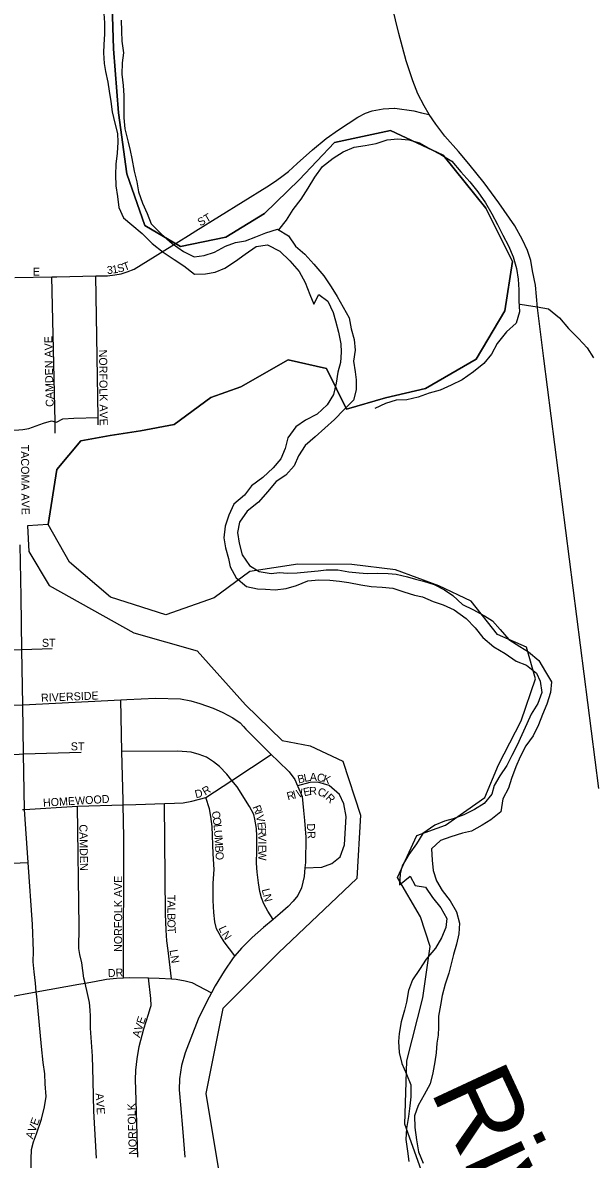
# Model space of a CAD drawing. Extents: x 1857828 to 2277390, y 930619 to 1324581.
# Drawn here: x 2075424 to 2078983, y 1248865 to 1255964 of the extents above; entities that cross this region are included whole.
import ezdxf

# ---------------------------------------------------------------- set-up
doc = ezdxf.new("R2010")
doc.units = 0
for name, color, linetype in [('GM_X_City_Street', 7, 'Continuous'), ('GM_X_City_Street_Text', 7, 'Continuous'), ('GM_X_Corporation', 7, 'Continuous'), ('GM_X_Major_River', 7, 'Continuous'), ('GM_X_Major_River_Text', 7, 'Continuous'), ('GM_X_Minor_River', 7, 'Continuous')]:
    doc.layers.add(name, color=color, linetype=linetype)

msp = doc.modelspace()

# ---------------------------------------------------------------- linework, layer by layer
at = {"layer": 'GM_X_City_Street'}
for points in [[(2079023.5, 1251179.9), (2078679.5, 1253866.9), (2078639.8, 1254184), (2078629.1, 1254324.5), (2078608.6, 1254414.7), (2078598.3, 1254479), (2078577.9, 1254541.1), (2078547.4, 1254607.2), (2078498.8, 1254695.4), (2078399.6, 1254839.5), (2078306.6, 1254963.5), (2078211.6, 1255083.5), (2078147, 1255159.5), (2078062.1, 1255255.5), (2078005.5, 1255331.5), (2077963, 1255391.6), (2077932.6, 1255445.6), (2077894.1, 1255519.7), (2077861.6, 1255601.9), (2077820.8, 1255726.2), (2077773.8, 1255896.6), (2077614.1, 1256558)], [(2076506.6, 1254663.7), (2076506.9, 1254663.9), (2076950.2, 1254939.7), (2076998.1, 1254970.3), (2077034, 1254996.8), (2077085.8, 1255035.4), (2077139.5, 1255084.1), (2077235, 1255171.3), (2077320.6, 1255240.4), (2077396.4, 1255295.3), (2077518, 1255374.8), (2077566, 1255399.3), (2077608, 1255413.8), (2077676.1, 1255426.5), (2077747.8, 1255429.8)], [(2077747.8, 1255429.8), (2077750.2, 1255429.9), (2077868.9, 1255414.4), (2077915.6, 1255402.2), (2077963, 1255391.6)], [(2075376, 1254372.1), (2075606.9, 1254376.2), (2075637, 1254376.8), (2075882.1, 1254382.9), (2075909.9, 1254383.5), (2075954.1, 1254384), (2076000.2, 1254388.5), (2076040.3, 1254394.9), (2076076.3, 1254407.3), (2076120.3, 1254425.8), (2076399.6, 1254597.2), (2076460.2, 1254634.8)], [(2076460.2, 1254634.8), (2076460.3, 1254634.9), (2076506.6, 1254663.7)], [(2075628, 1253399.8), (2075626.5, 1253472.1), (2075606.9, 1254376.2)], [(2075895.4, 1253452), (2075894.7, 1253498.1), (2075882.1, 1254382.9)], [(2075339.9, 1253418.8), (2075369.2, 1253419.7), (2075400.7, 1253421.7), (2075425.5, 1253423.3), (2075461.6, 1253429.1), (2075554.2, 1253462.5), (2075604.5, 1253478.1), (2075626.5, 1253472.1), (2075634.6, 1253469.9), (2075674.9, 1253489.7), (2075743.1, 1253493.2), (2075894.7, 1253498.1)], [(2075423.9, 1251050), (2075435.1, 1251050.4), (2075429.7, 1251396.9), (2075424.9, 1251702.5), (2075419.4, 1252046.5), (2075414.2, 1252379), (2075409, 1252703.5)], [(2075608.4, 1252052.4), (2075419.4, 1252046.5), (2074823.4, 1252028), (2074765.1, 1252024.4), (2074720.9, 1252016.7), (2074676.6, 1251999), (2074644.4, 1251985.2), (2074596, 1251955.4), (2074555.6, 1251921.6), (2074468.8, 1251842.1), (2074356.4, 1251726.4)], [(2074517.4, 1251350.4), (2074628.7, 1251460.9), (2074750, 1251581.3), (2074796.4, 1251619.1), (2074842.8, 1251648.8), (2074895.1, 1251672.5), (2074947.4, 1251688.2), (2074997.6, 1251691.9), (2075424.9, 1251702.5)], [(2075424.9, 1251702.5), (2076037.1, 1251734.3), (2076073.9, 1251736.2), (2076254.6, 1251744.9), (2076409.2, 1251741.8), (2076475.3, 1251727.3), (2076531.4, 1251710.8), (2076613.5, 1251682.2), (2076675.6, 1251655.6), (2076737.6, 1251623.1), (2076783.5, 1251590.7), (2076802.9, 1251567.9), (2076818.7, 1251552.1), (2076885.2, 1251483.7), (2076954.9, 1251413), (2076976.4, 1251392.5), (2077020.7, 1251350.4), (2077088.5, 1251285.7), (2077124.3, 1251237.3), (2077141.8, 1251198.1), (2077144, 1251193.1), (2077169.7, 1251130.7), (2077178.5, 1251042.3)], [(2076053.7, 1249998.1), (2076055.8, 1250874.1), (2076051.9, 1251077.8), (2076051.4, 1251106.7), (2076044.4, 1251411.3), (2076037.1, 1251734.3)], [(2074851.4, 1251244.1), (2074912.6, 1251305.5), (2074949, 1251341.3), (2074991.3, 1251369.1), (2075049.7, 1251388.7), (2075403, 1251396.2), (2075429.7, 1251396.9), (2075790.5, 1251407.4)], [(2075435.1, 1251050.4), (2075766, 1251069.8), (2076051.9, 1251077.8), (2076131.5, 1251080.1), (2076309.8, 1251086.2), (2076372.5, 1251088.3), (2076426.7, 1251092), (2076480.9, 1251101.6), (2076569.3, 1251125.2), (2076731.3, 1251231.7), (2076976.4, 1251392.5)], [(2076988.6, 1250362.9), (2076955.8, 1250414.4), (2076930.1, 1250460.7), (2076916.3, 1250496.9), (2076906.5, 1250537.1), (2076896.9, 1250591.3), (2076889.3, 1250657.5), (2076885.7, 1250713.7), (2076886.3, 1250793.9), (2076886.9, 1250882.1), (2076885.2, 1250930.2), (2076875.6, 1250988.5), (2076867.8, 1251018.6), (2076842, 1251068.9), (2076764.6, 1251191.8), (2076731.3, 1251231.7), (2076698.9, 1251270.5), (2076653.1, 1251318.9), (2076617.2, 1251347.3), (2076573.2, 1251375.6), (2076527.2, 1251394.1), (2076477.1, 1251408.4), (2076392.8, 1251413), (2076044.4, 1251411.3)], [(2077187.7, 1250685.9), (2077293, 1250688.7), (2077355.4, 1250712.3), (2077407.9, 1250754), (2077434.5, 1250828), (2077445.8, 1251006.4), (2077430.3, 1251084.7), (2077402.6, 1251143.1), (2077338.8, 1251199.7), (2077268.7, 1251220.2), (2077218.5, 1251218.6), (2077141.8, 1251198.1)], [(2075885, 1248872.2), (2075868.9, 1249165.1), (2075864.3, 1249353.5), (2075859.4, 1249508), (2075848.6, 1249684.5), (2075847.1, 1249758.7), (2075845.4, 1249796.8), (2075841.6, 1249843), (2075830, 1249899.2), (2075814.1, 1249964.8), (2075806.6, 1249995.6), (2075793.3, 1250092), (2075781.6, 1250144.2), (2075775.8, 1250180.3), (2075776.8, 1250316.7), (2075766, 1251069.8)], [(2076354.5, 1249991.2), (2076333.8, 1250168.2), (2076324.2, 1250228.5), (2076320.7, 1250296.7), (2076317.3, 1250397), (2076309.8, 1251086.2)], [(2076749.3, 1250135), (2076683.4, 1250221.9), (2076659.6, 1250260.1), (2076635.9, 1250304.4), (2076624.1, 1250348.6), (2076618.5, 1250406.8), (2076615, 1250481), (2076613.8, 1250589.3), (2076620.5, 1250675.5), (2076615.1, 1250771.8), (2076608.3, 1250942.3), (2076600.7, 1251006.5), (2076591, 1251054.7), (2076569.3, 1251125.2)], [(2075510, 1249896.2), (2075508.7, 1249909.5), (2075503.3, 1249963.7), (2075495.8, 1250036), (2075490.2, 1250098.2), (2075492.6, 1250164.3), (2075485.8, 1250330.8), (2075458.5, 1250718), (2075435.1, 1251050.4)], [(2077178.5, 1251042.3), (2077184.7, 1250980.2), (2077194, 1250875.9), (2077190.8, 1250717.5), (2077187.7, 1250685.9), (2077182.2, 1250631.3), (2077165.6, 1250559.2), (2077143.2, 1250513.3), (2077114.9, 1250477.4), (2077082.5, 1250443.6), (2077032, 1250399.8), (2076988.6, 1250362.9), (2076929, 1250312.3), (2076858.3, 1250250.7), (2076791.6, 1250183), (2076749.3, 1250135), (2076739, 1250123.2), (2076682.2, 1250039.4), (2076627.3, 1249947.6), (2076604.2, 1249904.8), (2076574.4, 1249849.7), (2076521.4, 1249739.8), (2076439.6, 1249529.9), (2076417, 1249449.8), (2076404.4, 1249367.7), (2076401.9, 1249297.5), (2076409.2, 1249205.2), (2076424.1, 1249034.7), (2076437, 1248878.2)], [(2075154.6, 1250705), (2075458.5, 1250718)], [(2074417.6, 1249728.9), (2074570.3, 1249749.9), (2074597.3, 1249754.4), (2074698.5, 1249771.2), (2074709, 1249773), (2074971.2, 1249816.9), (2075235.9, 1249861.3), (2075328, 1249876.8), (2075508.7, 1249909.5), (2075774.2, 1249957.7), (2075814.1, 1249964.8), (2075872.7, 1249975.1), (2075947.1, 1249988.6), (2076009.4, 1249996.2), (2076053.7, 1249998.1), (2076089.7, 1249999.6), (2076206.1, 1249998.7), (2076210.3, 1249998.6), (2076276.4, 1249996.2), (2076354.5, 1249991.2), (2076382.7, 1249989.4), (2076438.8, 1249979), (2076480.9, 1249968.7), (2076604.2, 1249904.8)], [(2076143.9, 1248878.3), (2076130.9, 1249299.5), (2076129.3, 1249361.7), (2076131.7, 1249421.8), (2076140.3, 1249491.9), (2076152.9, 1249570), (2076181.8, 1249680.1), (2076210.5, 1249770.1), (2076220.8, 1249806.1), (2076226.9, 1249824.1), (2076225.2, 1249868.3), (2076210.3, 1249998.6)], [(2075479.7, 1248755), (2075477.7, 1248850.7), (2075477.4, 1248865.1), (2075479.8, 1248925.2), (2075492.2, 1248973.3), (2075510.6, 1249023.3), (2075541.4, 1249115.3), (2075560, 1249191.3), (2075570.5, 1249257.4), (2075565, 1249335.7), (2075561.5, 1249397.9), (2075552, 1249468.1), (2075542.6, 1249568.4), (2075511.6, 1249880.5), (2075510, 1249896.2)]]:
    msp.add_lwpolyline(points, dxfattribs=at)
at = {"layer": 'GM_X_Corporation'}
for points in [[(2075983.5, 1256072.4), (2075991.5, 1255802.3), (2076022.7, 1255402.3), (2076074, 1255020.5), (2076187.2, 1254697.2), (2076409.8, 1254566.7), (2076693.4, 1254624.7), (2076934.1, 1254772.5), (2077152.1, 1254982.2), (2077372, 1255215.8), (2077722, 1255290.3), (2078051.5, 1255136.6), (2078318, 1254806.3), (2078483.6, 1254473.3), (2078437.6, 1254164.9), (2078256.5, 1253863.4), (2077941.6, 1253679.1), (2077690.2, 1253621.3), (2077447, 1253549.5), (2077322.2, 1253804.8), (2077082, 1253859.1), (2076787.1, 1253690.9), (2076600.2, 1253623.6), (2076369.8, 1253453.8), (2076160.6, 1253414.3), (2075971.4, 1253385), (2075788.3, 1253351.7), (2075636.6, 1253172.5), (2075582.8, 1252829.9), (2075455.2, 1252821.5), (2075462, 1252660.2), (2075589.7, 1252448.9), (2076118.1, 1252153.4), (2076514.2, 1252039.7), (2076817, 1251702.4), (2077044.9, 1251480.7), (2077220.1, 1251448.1), (2077424.5, 1251351.1), (2077533.8, 1251014.4), (2077512.5, 1250618.3), (2077021.8, 1250154.6), (2076674, 1249806.2), (2076568.4, 1249275.1), (2076646.4, 1248811.3)], [(2077955.1, 1248682.7), (2077811, 1249083.9), (2077824.1, 1249480.1), (2077923.9, 1249873), (2077969.9, 1250193.5), (2077910.1, 1250379.2), (2077765.2, 1250624.3), (2077886.1, 1250887.3), (2078066.9, 1250952.6), (2078311.4, 1251124.4), (2078396.5, 1251329.1), (2078539.5, 1251604.3), (2078628.2, 1251865), (2078572.3, 1252062.7), (2078390.4, 1252143.5), (2078225.6, 1252350.4), (2078023.4, 1252447.1), (2077752.7, 1252547.2), (2077480.5, 1252579.3), (2077144, 1252582.9), (2076844.2, 1252536.7), (2076619.8, 1252371), (2076318.3, 1252264.8), (2075973, 1252376.4), (2075717.5, 1252594.7), (2075582.8, 1252829.9), (2075636.6, 1253172.5), (2075788.3, 1253351.7), (2075971.4, 1253385), (2076160.6, 1253414.3), (2076369.8, 1253453.8), (2076600.2, 1253623.6), (2076787.1, 1253690.9), (2077082, 1253859.1), (2077322.2, 1253804.8), (2077447, 1253549.5), (2077690.2, 1253621.3), (2077941.6, 1253679.1), (2078256.5, 1253863.4), (2078437.6, 1254164.9), (2078483.6, 1254473.3), (2078318, 1254806.3), (2078051.5, 1255136.6), (2077722, 1255290.3), (2077372, 1255215.8), (2077152.1, 1254982.2), (2076934.1, 1254772.5), (2076693.4, 1254624.7), (2076409.8, 1254566.7), (2076187.2, 1254697.2), (2076074, 1255020.5), (2076022.7, 1255402.3), (2075991.5, 1255802.3), (2075983.5, 1256072.4)]]:
    msp.add_lwpolyline(points, dxfattribs=at)
at = {"layer": 'GM_X_Major_River'}
for points in [[(2075931.5, 1256022.9), (2075935.7, 1255962.7), (2075936, 1255892.3), (2075930.2, 1255828), (2075928.4, 1255775.7), (2075932.7, 1255709.4), (2075940.9, 1255659.2), (2075955.2, 1255592.9)], [(2076040.1, 1255981.1), (2076042.4, 1255910.8), (2076044.6, 1255848.4), (2076055, 1255776.1), (2076045.2, 1255713.8), (2076043.4, 1255643.4), (2076051.7, 1255573.1), (2076056, 1255510.8), (2076056.6, 1255370.1), (2076062.9, 1255301.8), (2076083.3, 1255217.4), (2076095.5, 1255167.2), (2076105.8, 1255117), (2076120.1, 1255036.7), (2076136.5, 1254970.4), (2076146.8, 1254908.1), (2076173.2, 1254837.8), (2076201.5, 1254773.6), (2076227.9, 1254707.4), (2076292.4, 1254643.3), (2076359, 1254585.2), (2076429.5, 1254535.2), (2076495.9, 1254501.2), (2076558.1, 1254509.5), (2076622.3, 1254531.8), (2076690.5, 1254568.2), (2076754.7, 1254590.5), (2076816.9, 1254602.8), (2076881.1, 1254627.1), (2076943.3, 1254651.4), (2077015.5, 1254675.8), (2077084, 1254633.8), (2077128.4, 1254569.6), (2077186.9, 1254517.6), (2077243.4, 1254455.4), (2077305.9, 1254383.3), (2077352.4, 1254315.1), (2077388.8, 1254254.9), (2077427.2, 1254186.7), (2077463.6, 1254120.5), (2077476, 1254052.2), (2077494.3, 1253985.9), (2077500.6, 1253919.6), (2077490.8, 1253851.2), (2077501.1, 1253782.9), (2077507.4, 1253732.7), (2077507.6, 1253670.3), (2077491.8, 1253606), (2077429.8, 1253545.5), (2077371.7, 1253485), (2077311.7, 1253432.5), (2077251.6, 1253378.1), (2077189.6, 1253323.6), (2077147.6, 1253259.1), (2077119.8, 1253196.7), (2077067.8, 1253138.2), (2077007.7, 1253097.8), (2076953.7, 1253033.3), (2076897.7, 1252968.8), (2076827.6, 1252912.3), (2076779.7, 1252843.8), (2076765.8, 1252779.5), (2076776.2, 1252713.2), (2076796.5, 1252640.9), (2076841, 1252574.7), (2076901.4, 1252536.7), (2076975.8, 1252522.8), (2077028, 1252529.1), (2077078.2, 1252525.2), (2077138.5, 1252527.4), (2077202.7, 1252533.6), (2077271, 1252539.9), (2077321.2, 1252546.1), (2077393.5, 1252546.3), (2077461.9, 1252534.5), (2077526.2, 1252528.7), (2077576.4, 1252524.8), (2077642.7, 1252525), (2077707, 1252523.2), (2077757.2, 1252519.4), (2077827.6, 1252503.5), (2077877.9, 1252487.6), (2077928.1, 1252475.7), (2077994.5, 1252455.8), (2078058.9, 1252421.9), (2078111.3, 1252385.9), (2078171.8, 1252329.8), (2078236.2, 1252299.8), (2078308.7, 1252259.9), (2078359, 1252227.9), (2078407.4, 1252173.8), (2078461.9, 1252111.6), (2078530.4, 1252067.6), (2078584.8, 1252033.6), (2078649.3, 1251979.6), (2078689.7, 1251909.4), (2078728.1, 1251847.2)], [(2075955.2, 1255592.9), (2075965.5, 1255536.6), (2075975.8, 1255472.4), (2075984.1, 1255408.1), (2076000.4, 1255337.8), (2076016.8, 1255271.5), (2076019, 1255219.2), (2076015.2, 1255148.9), (2076005.5, 1255080.5), (2076003.7, 1255014.2), (2076006, 1254945.8), (2076016.3, 1254879.6), (2076024.6, 1254809.2), (2076053, 1254745), (2076105.4, 1254700.9), (2076169.9, 1254646.9), (2076232.4, 1254584.8), (2076300.9, 1254530.7), (2076371.4, 1254484.7), (2076431.8, 1254446.7), (2076498.3, 1254394.7), (2076566.6, 1254394.9), (2076626.8, 1254407.2), (2076687, 1254431.5), (2076753.1, 1254475.9), (2076815.2, 1254518.3), (2076883.3, 1254566.8), (2076953.6, 1254577.1), (2077030.1, 1254537.1), (2077092.6, 1254477), (2077151.1, 1254410.9), (2077189.6, 1254340.7), (2077218, 1254266.4), (2077242.3, 1254206.2), (2077274.2, 1254266.6), (2077330.6, 1254224.6), (2077363.1, 1254154.3), (2077379.3, 1254102.1), (2077397.7, 1254031.8), (2077412.1, 1253959.5), (2077414.3, 1253907.2), (2077410.5, 1253840.9), (2077392.7, 1253780.5), (2077382.9, 1253712.2), (2077365.1, 1253641.8), (2077327.2, 1253577.3), (2077263.1, 1253518.8), (2077191, 1253482.4), (2077130.9, 1253440), (2077080.9, 1253371.5), (2077065.1, 1253305.1), (2077037.2, 1253240.7), (2076989.2, 1253184.2), (2076925.2, 1253123.7), (2076853.1, 1253071.2), (2076809.1, 1253012.8), (2076743.1, 1252956.3), (2076711.2, 1252887.8), (2076689.4, 1252819.4), (2076681.6, 1252747), (2076691.9, 1252684.8), (2076710.2, 1252616.5), (2076720.5, 1252566.2), (2076758.9, 1252496), (2076823.4, 1252441.9), (2076891.8, 1252428.1), (2076942, 1252426.3), (2077002.3, 1252422.4), (2077070.6, 1252430.7), (2077134.8, 1252449), (2077205, 1252477.4), (2077275.3, 1252483.6), (2077343.6, 1252481.8), (2077403.8, 1252476), (2077462.1, 1252468.2), (2077536.5, 1252452.3), (2077600.8, 1252442.5), (2077671.2, 1252438.7), (2077737.5, 1252432.9), (2077805.9, 1252409), (2077872.2, 1252389.1), (2077922.5, 1252377.2), (2077988.9, 1252349.3), (2078051.3, 1252327.4), (2078119.7, 1252297.5), (2078194.2, 1252243.4), (2078250.7, 1252185.3), (2078299.2, 1252123.2), (2078367.7, 1252065.1), (2078438.2, 1252023.1), (2078506.7, 1251975.1), (2078573, 1251951.2), (2078633.5, 1251901.1), (2078657.8, 1251851), (2078668.1, 1251780.6), (2078642.3, 1251712.2), (2078600.4, 1251645.8), (2078574.5, 1251585.4), (2078542.6, 1251516.9), (2078512.7, 1251450.5), (2078480.9, 1251386.1)], [(2078728.1, 1251847.2), (2078722.4, 1251780.8), (2078698.5, 1251708.4), (2078672.7, 1251642), (2078646.8, 1251577.6), (2078613, 1251509.1), (2078567, 1251446.6), (2078533.1, 1251378.2), (2078505.2, 1251315.8), (2078477.4, 1251243.3), (2078459.6, 1251183), (2078423.7, 1251116.5), (2078411.9, 1251034.1), (2078349.9, 1250985.6), (2078295.8, 1250951.3), (2078227.6, 1250914.9), (2078171.4, 1250902.6), (2078099.2, 1250878.3), (2078035, 1250855.9), (2077978.9, 1250803.5), (2077983.2, 1250733.2), (2077989.5, 1250668.9), (2078009.9, 1250604.6), (2078044.2, 1250544.4), (2078094.7, 1250478.2), (2078135.2, 1250410), (2078153.5, 1250339.8), (2078149.8, 1250273.4), (2078134, 1250209), (2078116.1, 1250144.7), (2078104.3, 1250094.4), (2078086.5, 1250028), (2078064.6, 1249957.6), (2078044.8, 1249887.1), (2078035, 1249826.8), (2078023.2, 1249758.4), (2078021.5, 1249690.1), (2078019.7, 1249639.8), (2078011.8, 1249589.6), (2078008.1, 1249529.2), (2077998.3, 1249472.9), (2077986.5, 1249404.6), (2077970.7, 1249336.2), (2077932.8, 1249267.7), (2077894.9, 1249201.2), (2077873, 1249136.8), (2077873.3, 1249062.5), (2077883.7, 1248986.1), (2077898, 1248911.8), (2077926.4, 1248839.6)], [(2078480.9, 1251386.1), (2078449, 1251323.6), (2078405, 1251259.2), (2078369.1, 1251198.8), (2078355.3, 1251144.4), (2078307.3, 1251088), (2078247.1, 1251049.6), (2078181, 1251017.2), (2078112.8, 1250990.9), (2078060.6, 1250976.6), (2077998.4, 1250952.3), (2077924.3, 1250899.8), (2077884.4, 1250835.3), (2077836.5, 1250768.9), (2077794.5, 1250698.4), (2077782.7, 1250648.1), (2077778.9, 1250579.7), (2077845, 1250632.2), (2077877.4, 1250574), (2077941.7, 1250564.2), (2077984.2, 1250500), (2078036.6, 1250435.9), (2078075.1, 1250369.6), (2078067.3, 1250313.3), (2078041.4, 1250246.9), (2078003.5, 1250182.5), (2077945.5, 1250113.9), (2077903.6, 1250049.5), (2077859.6, 1249985), (2077833.8, 1249918.6), (2077822, 1249846.2), (2077810.2, 1249795.9), (2077788.3, 1249723.5), (2077776.6, 1249651.1), (2077772.8, 1249600.8), (2077777, 1249532.5), (2077793.4, 1249462.2), (2077821.8, 1249396), (2077850.2, 1249329.7), (2077848.4, 1249255.3), (2077842.6, 1249199.1), (2077834.9, 1249130.7), (2077823.1, 1249056.3), (2077817.4, 1248987.9), (2077827.7, 1248915.6), (2077836, 1248851.3)]]:
    msp.add_lwpolyline(points, dxfattribs=at)
at = {"layer": 'GM_X_Minor_River'}
for points in [[(2077025, 1254669.7), (2077071.5, 1254730.2), (2077113.5, 1254796.7), (2077163.4, 1254861.2), (2077207.3, 1254931.7), (2077249.3, 1255000.1), (2077297.2, 1255066.6), (2077363.3, 1255119.1), (2077427.4, 1255157.5), (2077495.6, 1255187.9), (2077563.9, 1255198.2), (2077632.1, 1255210.4), (2077702.3, 1255232.8), (2077768.6, 1255239), (2077836.9, 1255233.2), (2077903.3, 1255213.3), (2077971.7, 1255175.4), (2078036.2, 1255141.4), (2078104.6, 1255099.4), (2078161.1, 1255033.3), (2078217.6, 1254971.2), (2078268.1, 1254907), (2078316.6, 1254838.8), (2078355, 1254770.6), (2078391.4, 1254704.4), (2078423.8, 1254638.2), (2078460.3, 1254569.9), (2078488.7, 1254501.7), (2078509, 1254429.4), (2078519.3, 1254363.1), (2078523.6, 1254296.8), (2078523.9, 1254226.4), (2078528.2, 1254158.1), (2078508.4, 1254087.7), (2078446.3, 1254033.2), (2078388.3, 1253960.7), (2078352.4, 1253894.2), (2078304.5, 1253835.8), (2078240.4, 1253783.3), (2078170.3, 1253732.8), (2078102.1, 1253700.4), (2078031.9, 1253668.1), (2077963.7, 1253649.7), (2077895.5, 1253625.4), (2077825.2, 1253609.1), (2077756.9, 1253606.8), (2077690.7, 1253586.5), (2077624.6, 1253554.2)], [(2078533, 1254206.4), (2078571, 1254199.1), (2078638.5, 1254188.6), (2078708.9, 1254176.8), (2078777.4, 1254120.7), (2078833.9, 1254054.6), (2078896.4, 1253992.5), (2078950.9, 1253934.4), (2078991.3, 1253870.2)]]:
    msp.add_lwpolyline(points, dxfattribs=at)

# ---------------------------------------------------------------- texts
at = {"layer": 'GM_X_City_Street_Text'}
for s, rotation, p in [('ST', 29.73143, (2076534, 1254691.2)), ('T', 20.64686, (2076061.5, 1254412.9)), ('E', 0.00001, (2075487.1, 1254384.5)), ('3', 6.25743, (2075952.9, 1254393.3)), ('1', 9.31944, (2075986.4, 1254397)), ('S', 13.2766, (2076020.5, 1254402.8)), ('CAMDEN AVE', 91.24475, (2075618.5, 1253565.3)), ('NORFOLK AVE', 270.57811, (2075901.3, 1253922)), ('TACOMA AVE', 270.61506, (2075412.9, 1253328.2)), ('ST', 0.00001, (2075544.3, 1252065.7)), ('RIVERSIDE', 2.35195, (2075539.5, 1251722.4)), ('ST', 0.00001, (2075724.7, 1251418.9)), ('A', 0.65578, (2077217.9, 1251228)), ('B', 13.18211, (2077147.8, 1251211.8)), ('L', 12.44584, (2077186.2, 1251220.8)), ('C', 348.30899, (2077259, 1251228.8)), ('K', 342.13875, (2077296.4, 1251221.1)), ('HOMEWOOD', 3.4032, (2075552.5, 1251066.9)), ('D', 13.41072, (2076506.2, 1251119.5)), ('R', 30.77774, (2076564, 1251135.8)), ('R', 14.03035, (2077080.9, 1251106.4)), ('I', 14.08845, (2077119.3, 1251116)), ('V', 13.81363, (2077140.6, 1251121.3)), ('E', 12.67105, (2077183.1, 1251131.8)), ('R', 3.79146, (2077215.4, 1251139.2)), ('C', 342.43299, (2077263, 1251140)), ('I', 322.15953, (2077296.6, 1251130.2)), ('R', 316.63168, (2077313, 1251117.5)), ('R', 291.40899, (2076859.8, 1251065.5)), ('C', 278.06486, (2076605.2, 1251036.8)), ('O', 277.80257, (2076610.8, 1250997.7)), ('I', 288.60087, (2076874, 1251029.2)), ('V', 282.3391, (2076880.6, 1251009.8)), ('CAMDEN', 270.95437, (2075778.1, 1250956.4)), ('L', 275.30823, (2076616.7, 1250954.6)), ('E', 277.369, (2076889.8, 1250967.9)), ('R', 271.84605, (2076894.3, 1250934.3)), ('DR', 273.01159, (2077199.3, 1250961.2)), ('U', 273.67451, (2076619.9, 1250919.9)), ('M', 273.5718, (2076622.7, 1250876.1)), ('V', 270.19668, (2076895.5, 1250895.1)), ('B', 273.56836, (2076626, 1250823.4)), ('O', 273.58067, (2076628.5, 1250783.8)), ('I', 270, (2076895.7, 1250851.1)), ('E', 269.98071, (2076895.7, 1250829.1)), ('W', 269.99749, (2076895.7, 1250793.9)), ('NORFOLK AVE', 90, (2076045.3, 1250159.9)), ('T', 270.19118, (2076328.1, 1250516.2)), ('L', 283.99648, (2076917.4, 1250549.3)), ('N', 283.54846, (2076925.9, 1250515.3)), ('A', 270.17483, (2076328.2, 1250481)), ('L', 270.17033, (2076328.4, 1250437)), ('O', 270.19539, (2076328.6, 1250362.2)), ('B', 270.16995, (2076328.5, 1250401.8)), ('T', 274.13097, (2076328.9, 1250314.5)), ('L', 295.19677, (2076646.2, 1250308.2)), ('N', 303.68435, (2076665, 1250269.4)), ('LN', 279.45839, (2076341.2, 1250170.2)), ('DR', 3.01098, (2075957.4, 1250002.1)), ('V', 72.76069, (2076167.7, 1249663.3)), ('E', 71.5996, (2076180.7, 1249705)), ('A', 73.99155, (2076155.7, 1249621.2)), ('AVE', 273.94312, (2075879.3, 1249276.1)), ('NORFOLK', 91.73471, (2076137.7, 1248892.4)), ('AVE', 70.35109, (2075486.9, 1248987.8))]:
    msp.add_text(s, height=50, rotation=rotation, dxfattribs=at).set_placement(p)
at = {"layer": 'GM_X_Major_River_Text'}
msp.add_text('River', height=500.36, rotation=294.98915, dxfattribs=at).set_placement((2077967.7, 1249295.2))

doc.saveas('drawing.dxf')
